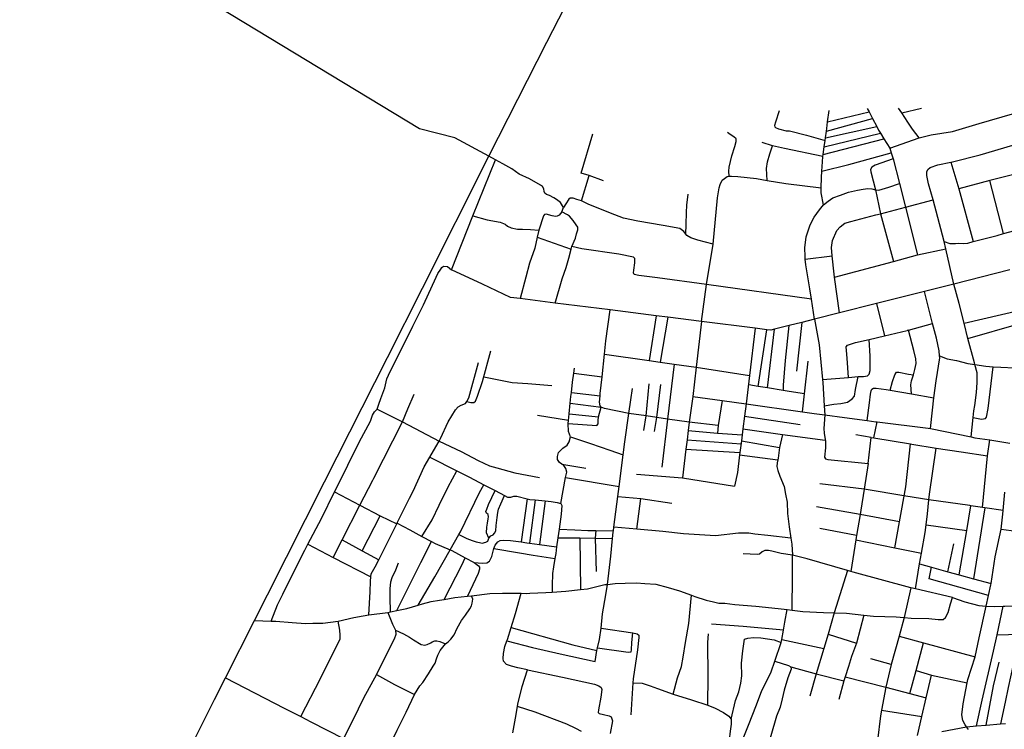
# Model space of a CAD drawing. Header units: millimetres. Extents: x 664923 to 767831, y 3118803 to 3207600.
# Tile 343 of 422: x 720803 to 722861, y 3182101 to 3183584. Entities that reach past the tile are written whole.
import ezdxf

# ---------------------------------------------------------------- set-up
doc = ezdxf.new("R2010")
doc.units = ezdxf.units.MM
doc.layers.add('roads_3', color=3, linetype='Continuous')

msp = doc.modelspace()

# ---------------------------------------------------------------- linework, layer by layer
at = {"layer": 'roads_3'}
for points in [[(720802.77, 3181120.63), (720827.48, 3181377.49), (720833.46, 3181401.22), (720848.02, 3181442.88), (720864.66, 3181478.19), (720967.22, 3181679.6), (720986.89, 3181718.24), (721098.43, 3181940.28), (721210.05, 3182162.94), (721232.99, 3182208.23), (721293.73, 3182328.23), (721320.65, 3182381.42), (721440.1, 3182618.1), (721571.67, 3182877.8), (721644.85, 3183022.79), (721783.15, 3183298.46), (721904.89, 3183536.35), (722069.34, 3183857.2)], [(722872.51, 3183060.56), (722755.43, 3183031.07), (722694.17, 3183015.64), (722593.94, 3182990.41), (722516.07, 3182970.79), (722464.42, 3182957.78), (722437.41, 3182950.98), (722411.48, 3182944.45), (722380.49, 3182936.65), (722372.64, 3182934.67), (722364.35, 3182935.72), (722340.1, 3182938.77), (722227.81, 3182952.93), (722157.44, 3182961.81), (722133.51, 3182964.82), (722037.32, 3182976.95), (721921.75, 3182991.52), (721848.71, 3183000.74), (721829.02, 3183003.22), (721770.29, 3183030.8), (721705.57, 3183061.18), (721750.27, 3183173.43), (721797.08, 3183291.01), (721783.15, 3183298.46), (721712.17, 3183336.43), (721638.55, 3183355.19), (721165.46, 3183642.41)], [(722390.58, 3183393.33), (722382.68, 3183369.2), (722380.48, 3183362.2), (722381.12, 3183359.5), (722382.7, 3183357.98), (722388.59, 3183355.2), (722404.6, 3183351.44), (722411.6, 3183351.18), (722447.35, 3183342.01), (722486.49, 3183331.29)], [(722482.64, 3183196.69), (722478.04, 3183221.76), (722478.28, 3183231.97), (722478.79, 3183254.04), (722479.7, 3183267.23), (722481.04, 3183286.65), (722481.8, 3183297.84), (722482.36, 3183301.85), (722484.58, 3183317.66), (722486.49, 3183331.29), (722487.25, 3183336.71), (722489.17, 3183350.39), (722490.03, 3183356.52), (722491.67, 3183370.15), (722494.53, 3183393.8)], [(722491.67, 3183370.15), (722578.14, 3183390.74)], [(722574.45, 3183397.79), (722578.14, 3183390.74), (722585.24, 3183377.18), (722594.15, 3183360.17), (722598.12, 3183352.57), (722601.99, 3183346.34), (722609.4, 3183334.37), (722621.38, 3183315.01), (722624.49, 3183305.64), (722628.67, 3183293.01), (722641.77, 3183241.02), (722654.42, 3183191.94), (722679.8, 3183092.45)], [(722682.82, 3183336.7), (722669.27, 3183354.49), (722659.38, 3183369.33), (722646.4, 3183388.71), (722639.84, 3183398.5)], [(722646.4, 3183388.71), (722687.95, 3183398.88)], [(722489.17, 3183350.39), (722585.24, 3183377.18)], [(722621.38, 3183315.01), (722682.82, 3183336.7), (722707.71, 3183342.64), (722752.65, 3183350.07), (722808.14, 3183366.44), (722878.11, 3183386.65), (722884.91, 3183362.17)], [(722285.76, 3183256.42), (722284.94, 3183266.78), (722285.74, 3183275.3), (722291.51, 3183299.19), (722297.75, 3183318.27), (722300.26, 3183329.34), (722300.16, 3183334.75), (722295.8, 3183338.92), (722287.55, 3183343.6), (722282.61, 3183347.75)], [(722484.58, 3183317.66), (722601.99, 3183346.34)], [(722487.25, 3183336.71), (722594.15, 3183360.17)], [(722023.04, 3183247.06), (721993.15, 3183257.98), (721976.27, 3183263.12), (722001.1, 3183344.81)], [(722481.8, 3183297.84), (722401.61, 3183314.45), (722376.44, 3183319.78), (722354.72, 3183327.29)], [(722482.36, 3183301.85), (722609.4, 3183334.37)], [(722365.4, 3183247.87), (722363.73, 3183272.73), (722365.61, 3183286.31), (722370.92, 3183303.43), (722376.44, 3183319.78)], [(722479.7, 3183267.23), (722536.27, 3183280.84), (722624.49, 3183305.64)], [(722791.43, 3182711.74), (722795.78, 3182752.05), (722797.28, 3182766.06), (722798.96, 3182777.6), (722802.87, 3182804.46), (722804.39, 3182825.26), (722804, 3182845.49), (722799.29, 3182863.05), (722798.38, 3182866.45), (722784.77, 3182917.05), (722776.87, 3182949.09), (722766.58, 3182990.81), (722755.43, 3183031.07), (722738.47, 3183105.07), (722735.1, 3183119.76), (722731.97, 3183133.44), (722711.87, 3183207.06), (722702.7, 3183240.62), (722699.06, 3183258.32), (722699.19, 3183265.98), (722701.02, 3183270.67), (722705.9, 3183274.58), (722722.29, 3183280.1), (722748.97, 3183285.61), (722752.95, 3183286.43), (722810.39, 3183301.48), (722878.99, 3183321.39)], [(722252.47, 3183114.37), (722220.05, 3183123.03), (722205.96, 3183127.8), (722197.5, 3183132.85), (722195.44, 3183135.51), (722191.13, 3183141.04), (722182.46, 3183147.45), (722147.75, 3183153.17), (722094.71, 3183162.4), (722064.64, 3183169.18), (722037.63, 3183179.3), (721991.21, 3183197.93), (721976.88, 3183205.21), (721967.7, 3183207.54), (721959.87, 3183210.3), (721953.66, 3183210.37), (721950.97, 3183208.39), (721944.15, 3183198.98), (721939.44, 3183191.35), (721933.03, 3183201.47), (721925.14, 3183207.89), (721919.23, 3183211.65), (721910.21, 3183215.92), (721903.74, 3183218.51), (721900.39, 3183221.15), (721899.35, 3183224.8), (721898.08, 3183230.19), (721895.47, 3183234.78), (721891.33, 3183237.79), (721868.53, 3183250.9), (721847.16, 3183260.54), (721831.78, 3183271.66), (721812.54, 3183282.31), (721797.08, 3183291.01)], [(722628.67, 3183293.01), (722591.28, 3183279.43), (722583.66, 3183275.18), (722581.28, 3183270.49), (722582.2, 3183265.32), (722592, 3183227.76), (722602.02, 3183178.14), (722629.21, 3183078.35)], [(722748.97, 3183285.61), (722765.72, 3183230.05), (722795.6, 3183119.87)], [(721976.88, 3183205.21), (721993.15, 3183257.98)], [(722227.81, 3182952.93), (722238.62, 3183029.92), (722252.47, 3183114.37), (722261.12, 3183211.22), (722265, 3183231.98), (722267, 3183239.37), (722271.11, 3183247.96), (722275.7, 3183251.71), (722281.84, 3183256.09), (722285.76, 3183256.42), (722290.77, 3183256.84), (722304.18, 3183256.13), (722343.15, 3183251.65), (722365.4, 3183247.87), (722404.57, 3183241.23), (722478.28, 3183231.97)], [(722880.58, 3183260.41), (722830.92, 3183247.29), (722765.72, 3183230.05)], [(722859.53, 3183136.66), (722830.92, 3183247.29)], [(722464.42, 3182957.78), (722457.79, 3182999.81), (722454.38, 3183021.41), (722445.74, 3183071.28), (722444.77, 3183082.99), (722444.3, 3183088.76), (722443.69, 3183106.52), (722446.82, 3183129.82), (722455.4, 3183154.88), (722463.62, 3183170.61), (722474.32, 3183186.14), (722482.64, 3183196.69), (722492.66, 3183204.53), (722502.42, 3183211.28), (722518.26, 3183216.78), (722535.46, 3183223.12), (722553.79, 3183227.58), (722566.12, 3183229.73), (722575.45, 3183230.73), (722583.7, 3183230.34), (722592, 3183227.76), (722598.87, 3183227.62), (722619.37, 3183233.49), (722641.77, 3183241.02)], [(722195.44, 3183135.51), (722196.08, 3183155.28), (722196.37, 3183180.42), (722197.43, 3183195.71), (722199.91, 3183218.96)], [(722516.07, 3182970.79), (722506.29, 3183045.45), (722505.48, 3183051.64), (722500.9, 3183089.84), (722499.74, 3183107.32), (722501.93, 3183122.13), (722511.15, 3183143.08), (722518.15, 3183150.88), (722527.36, 3183158.16), (722539.93, 3183161.68), (722592.17, 3183175.53), (722602.02, 3183178.14), (722654.42, 3183191.94), (722711.87, 3183207.06)], [(721935.67, 3183181.97), (721930.37, 3183174.91), (721926.13, 3183172.7), (721923.02, 3183172.64), (721915.62, 3183173.66), (721903.11, 3183177.09), (721899.83, 3183176.25), (721897.35, 3183173.7), (721888.01, 3183143.74), (721884.69, 3183128.81), (721879.6, 3183105.87), (721868.53, 3183074.54), (721860.93, 3183045.58), (721848.71, 3183000.74)], [(721921.75, 3182991.52), (721936.4, 3183042.37), (721944.89, 3183065.55), (721950.35, 3183085.38), (721955.62, 3183104.1), (721957.14, 3183109.5), (721964.33, 3183126.83), (721966.68, 3183135.76), (721969.64, 3183144.14), (721969.72, 3183149.95), (721965.73, 3183155.08), (721959.54, 3183163.87), (721952.37, 3183173.01), (721947.64, 3183175.81), (721935.67, 3183181.97), (721939.44, 3183191.35)], [(721750.27, 3183173.43), (721779.72, 3183165.66), (721807.03, 3183160.18), (721817.6, 3183156.12), (721822.73, 3183151.97), (721830.38, 3183148.44), (721843.26, 3183146.18), (721853.57, 3183145.99), (721870.68, 3183145.34), (721888.01, 3183143.74)], [(722735.1, 3183119.76), (722746.74, 3183116.2), (722758.56, 3183116.15), (722765.43, 3183116.29), (722775.61, 3183115.94), (722784.39, 3183116.65), (722795.6, 3183119.87), (722845.65, 3183132.87), (722859.53, 3183136.66), (722906.9, 3183149.62)], [(721884.69, 3183128.81), (721955.62, 3183104.1)], [(722457.79, 3182999.81), (722238.62, 3183029.92), (722135.95, 3183044.02), (722096.68, 3183049.33), (722086.92, 3183050.88), (722086.07, 3183054.92), (722086.35, 3183060.34), (722088.39, 3183075.65), (722088.88, 3183080.89), (722088.81, 3183084.37), (722085.66, 3183087.01), (722055.4, 3183093.4), (721977.64, 3183104.48), (721957.14, 3183109.5)], [(722506.29, 3183045.45), (722629.21, 3183078.35), (722679.8, 3183092.45), (722738.47, 3183105.07)], [(722444.77, 3183082.99), (722500.9, 3183089.84)], [(721328.23, 3182326.93), (721341.59, 3182360.55), (721352.99, 3182383.18), (721372.3, 3182422.94), (721398.79, 3182475.13), (721405.23, 3182487.42), (721433.53, 3182541.42), (721461.05, 3182596.64), (721465.04, 3182604.64), (721512.14, 3182700.7), (721535.77, 3182744.64), (721539.93, 3182757.02), (721544.46, 3182764.49), (721550.14, 3182769.79), (721553.52, 3182779.98), (721557.96, 3182792.09), (721566.06, 3182814.12), (721570.36, 3182833.35), (721576.96, 3182848.25), (721599.48, 3182892.43), (721624.63, 3182942.94), (721646.86, 3182987.67), (721673.52, 3183045.6), (721676.68, 3183053.05), (721682.82, 3183062.47), (721685.22, 3183066.06), (721688.48, 3183068.32), (721696.74, 3183067.66), (721705.57, 3183061.18)], [(722706.69, 3182729.09), (722711.04, 3182767.78), (722713.56, 3182793.54), (722718.67, 3182828.64), (722726.26, 3182876.92), (722725.76, 3182881.45), (722724.6, 3182891.92), (722718.87, 3182918.35), (722711.12, 3182948.88), (722694.17, 3183015.64)], [(722263.08, 3182735.55), (722202.29, 3182742.7), (722156.69, 3182748.79), (722134.24, 3182752.17), (722112.03, 3182755.51), (722076.08, 3182760.92), (722025.09, 3182771.39), (722018.44, 3182773.78), (722015.85, 3182776.82), (722014.74, 3182784.15), (722015.8, 3182797.79), (722016.15, 3182802.17), (722020.14, 3182837.05), (722024.85, 3182884.49), (722027.64, 3182912.61), (722037.32, 3182976.95)], [(722593.94, 3182990.41), (722610.26, 3182922.85)], [(722776.87, 3182949.09), (722894, 3182976.76)], [(722133.51, 3182964.82), (722118.62, 3182871.28)], [(722157.44, 3182961.81), (722141.7, 3182868.02)], [(722464.42, 3182957.78), (722473.67, 3182904.35), (722481.15, 3182831.78), (722481.77, 3182825.75), (722484.55, 3182776.61), (722485.61, 3182757.75), (722483.59, 3182729.25), (722484.05, 3182719.69), (722487.4, 3182701.97), (722487.1, 3182689.12), (722485.28, 3182669.67), (722487.28, 3182665.6), (722491.7, 3182664.59), (722576.24, 3182656.36), (722582.63, 3182710.64), (722550.64, 3182715.77)], [(722227.81, 3182952.93), (722216.85, 3182857.44), (722209.6, 3182796.43), (722270.87, 3182787.59), (722321.07, 3182780.54), (722439.4, 3182763.96), (722463.73, 3182760.54), (722485.61, 3182757.75), (722527.1, 3182752.46), (722574.39, 3182745.87), (722592.7, 3182743.32), (722595.18, 3182743.02), (722701.81, 3182730.1), (722706.69, 3182729.09), (722791.43, 3182711.74), (722799.51, 3182710.09), (722830.37, 3182705.35), (722872.34, 3182698.9)], [(722340.1, 3182938.77), (722328.25, 3182840.25), (722321.07, 3182780.54), (722317.85, 3182754.93), (722314.52, 3182728.41), (722312.98, 3182716.17), (722311.37, 3182703.4), (722308.29, 3182678.83), (722307.69, 3182674), (722303.06, 3182637.11), (722297.17, 3182609.16)], [(722346.46, 3182817.36), (722364.35, 3182935.72)], [(722366.2, 3182814.38), (722380.49, 3182936.65)], [(722398.98, 3182808.67), (722399.29, 3182812.41), (722399.43, 3182819.53), (722403.66, 3182871.56), (722411.48, 3182944.45)], [(722437.41, 3182950.98), (722426.19, 3182848.83)], [(722535.22, 3182836.18), (722532.75, 3182876.5), (722531.35, 3182892.32), (722530.66, 3182899.97), (722533.34, 3182903.57), (722549.73, 3182908.81), (722578.2, 3182915.1), (722610.26, 3182922.85), (722658.01, 3182934.39), (722660.55, 3182935), (722658.01, 3182934.39)], [(722666.62, 3182801.67), (722665.77, 3182820.25), (722667.26, 3182828.75), (722670.87, 3182841.4), (722673.67, 3182852.94), (722676.73, 3182865.3), (722675.71, 3182875.13), (722671.54, 3182892.55), (722660.55, 3182935), (722711.12, 3182948.88)], [(722784.77, 3182917.05), (722891.28, 3182947.92)], [(722481.15, 3182831.78), (722535.22, 3182836.18), (722555.21, 3182837.82), (722566.74, 3182838.31), (722574.7, 3182839.28), (722578.48, 3182842.63), (722580.25, 3182850.87), (722580.22, 3182880.69), (722578.2, 3182915.1)], [(721737.58, 3182785.41), (721746.12, 3182783.84), (721751.89, 3182783.67), (721755.41, 3182786.48), (721759.88, 3182797.23), (721770.02, 3182827.77), (721787.78, 3182891.28)], [(722024.85, 3182884.49), (722118.62, 3182871.28), (722141.7, 3182868.02), (722170.69, 3182863.94), (722216.85, 3182857.44), (722328.25, 3182840.25)], [(722725.76, 3182881.45), (722741.69, 3182875.02), (722761.01, 3182871.29), (722784.49, 3182864.91), (722799.29, 3182863.05), (722822.05, 3182859.45), (722837.94, 3182858.38), (722853.7, 3182857.32), (722882.54, 3182856.1)], [(721532.78, 3182339.72), (721535.42, 3182388.02), (721535.83, 3182410.18), (721536.81, 3182419.66), (721537.45, 3182425.8), (721545.69, 3182440.45), (721553.25, 3182454.98), (721566.11, 3182479.68), (721590.91, 3182530.1), (721591.72, 3182531.77), (721592.57, 3182533.5), (721617.81, 3182583.58), (721625.42, 3182598.67), (721648.37, 3182648.88), (721679.32, 3182703.18), (721682.42, 3182708.6), (721698.25, 3182743.09), (721713.44, 3182768.54), (721719.64, 3182774.66), (721725.35, 3182778.05), (721734.63, 3182781.51), (721737.58, 3182785.41), (721741.83, 3182793.41), (721761.58, 3182866.99)], [(721954.11, 3182711.9), (721950.21, 3182722.97), (721949.5, 3182739.98), (721949.99, 3182746.33), (721951.06, 3182759.93), (721953.52, 3182782.18), (721955.03, 3182795.96), (721956.04, 3182804.69), (721958.54, 3182826.39), (721961.13, 3182844.61), (721962.66, 3182855.28)], [(722170.69, 3182863.94), (722156.69, 3182748.79), (722145.16, 3182648.82)], [(722439.4, 3182763.96), (722443.51, 3182801.76), (722450.96, 3182870.27)], [(722795.78, 3182752.05), (722812.89, 3182748.79), (722821.4, 3182750.05), (722823.54, 3182753.1), (722827.05, 3182770.94), (722837.94, 3182858.38)], [(721772.62, 3182837.05), (721831.91, 3182825.67), (721864.95, 3182823.02), (721915.32, 3182819.33)], [(721961.13, 3182844.61), (722020.14, 3182837.05)], [(722484.55, 3182776.61), (722504.37, 3182779.97), (722518.91, 3182781.61), (722533.14, 3182784.62), (722543.19, 3182791.1), (722548.03, 3182796.66), (722549.95, 3182810.92), (722555.21, 3182837.82)], [(722622.34, 3182809.34), (722627.43, 3182827.72), (722632.1, 3182841.75), (722635.31, 3182846.74), (722640.52, 3182846.84), (722660.94, 3182843.13), (722670.87, 3182841.4)], [(721821.31, 3182285.85), (721874.77, 3182271.57), (721932.75, 3182258.45), (722005.35, 3182242.62), (722009.31, 3182265.39), (722010.57, 3182270.92), (722014.64, 3182288.73), (722018.03, 3182312.05), (722021.04, 3182341.91), (722027.71, 3182381.42), (722031.37, 3182403.69), (722038.25, 3182462.84), (722042.25, 3182499.74), (722043.63, 3182512.44), (722044.01, 3182515.46), (722045.02, 3182523.38), (722053.19, 3182587.28), (722055.83, 3182608.26), (722064.1, 3182674.18), (722067.51, 3182701.32), (722076.08, 3182760.92), (722080.12, 3182789.06), (722083.8, 3182812.65)], [(722107.69, 3182725.49), (722112.03, 3182755.51), (722118.75, 3182822.51)], [(722130, 3182723.18), (722134.24, 3182752.17), (722142.69, 3182821.6)], [(722398.98, 3182808.67), (722366.2, 3182814.38), (722346.46, 3182817.36), (722326.84, 3182820.32)], [(722574.39, 3182745.87), (722579.08, 3182782.76), (722581.21, 3182800.85), (722582.44, 3182808.26), (722584.03, 3182811.57), (722587.29, 3182813.28), (722592.78, 3182813.92), (722614, 3182810.77), (722622.34, 3182809.34), (722666.62, 3182801.67), (722713.56, 3182793.54)], [(721458.29, 3182460.1), (721476.69, 3182496.34), (721513.55, 3182568.92), (721541.16, 3182621.55), (721543.26, 3182625.54), (721602.86, 3182743.45), (721614.44, 3182770.47), (721627.33, 3182801.08)], [(721956.04, 3182804.69), (722015.8, 3182797.79)], [(722209.6, 3182796.43), (722202.29, 3182742.7)], [(722443.51, 3182801.76), (722411.49, 3182806.63), (722398.98, 3182808.67)], [(721550.14, 3182769.79), (721602.86, 3182743.45), (721679.32, 3182703.18), (721725.54, 3182681.53), (721761.09, 3182662.79), (721784.94, 3182651.22), (721800.14, 3182647.41), (721837.72, 3182636.9), (721889.04, 3182627.22)], [(721949.5, 3182739.98), (722009, 3182735.26), (722012.23, 3182739.42), (722012.11, 3182745.71), (722012.5, 3182753.92), (722018.44, 3182773.78)], [(721953.52, 3182782.18), (722018.44, 3182773.78)], [(722270.87, 3182787.59), (722263.08, 3182735.55)], [(721949.99, 3182746.33), (721885.19, 3182756.41)], [(721951.06, 3182759.93), (722012.5, 3182753.92)], [(722317.85, 3182754.93), (722434.47, 3182737.59)], [(722202.29, 3182742.7), (722200.15, 3182725.37), (722197.7, 3182705.49), (722195.3, 3182686.14), (722187.93, 3182626.4)], [(722263.08, 3182735.55), (722261.46, 3182719.68)], [(722314.52, 3182728.41), (722397.11, 3182717.02), (722486.5, 3182704.67)], [(722588.44, 3182709.69), (722595.18, 3182743.02)], [(721934.07, 3182572.3), (721943.64, 3182626.66), (721946.45, 3182638.2), (721944.1, 3182645.81), (721939.87, 3182651.75), (721935.9, 3182654.59), (721930.94, 3182658.14), (721926.69, 3182664.62), (721926.86, 3182670.91), (721928.89, 3182679.43), (721938.07, 3182688.08), (721947.02, 3182694.55), (721951.01, 3182701.46), (721954.11, 3182711.9), (721996.16, 3182697.67), (722036.56, 3182684.22), (722064.1, 3182674.18)], [(722200.15, 3182725.37), (722261.46, 3182719.68), (722312.98, 3182716.17)], [(722397.11, 3182717.02), (722391.16, 3182689.74), (722388.01, 3182667.53), (722387.2, 3182663.52), (722386, 3182657.65), (722385.59, 3182650.25), (722387.41, 3182641.82), (722391.48, 3182629.59), (722400.42, 3182608.16), (722403.48, 3182591.81), (722407.36, 3182575.74), (722407.82, 3182551.69), (722411.11, 3182523.58), (722414.71, 3182500.43), (722416.74, 3182487.32), (722418.49, 3182464.98)], [(722582.63, 3182710.64), (722588.44, 3182709.69), (722664.92, 3182697.11), (722667.56, 3182696.68), (722718.7, 3182688.54), (722770.4, 3182680.33), (722825.54, 3182672.08)], [(722197.7, 3182705.49), (722310.64, 3182697.48)], [(722311.37, 3182703.4), (722391.16, 3182689.74)], [(722632.37, 3182480.14), (722642.02, 3182534.42), (722654.98, 3182607.29), (722664.92, 3182697.11)], [(722675.37, 3182394.17), (722683.89, 3182446.32), (722687.59, 3182468.99), (722695.82, 3182512.35), (722697.54, 3182528.07), (722700.04, 3182551), (722703.4, 3182580.08), (722704.76, 3182591.83), (722718.7, 3182688.54)], [(722814.98, 3182564.27), (722825.54, 3182672.08), (722830.37, 3182705.35)], [(721660.26, 3182669.69), (721716.51, 3182640.67), (721742.79, 3182627.71), (721772.96, 3182611.83), (721796.5, 3182599.43), (721816.22, 3182589.05), (721822.48, 3182585.75), (721829.62, 3182585.61), (721835.91, 3182588.19), (721841.95, 3182588.03), (721863.59, 3182582.61), (721869.3, 3182581.17), (721880.37, 3182580.02), (721901.16, 3182577.85), (721913.64, 3182576.55), (721926.59, 3182574.89), (721934.07, 3182572.3), (721936.06, 3182568.77), (721934.76, 3182550.43), (721930.28, 3182518.85), (721927.76, 3182501.13), (721925.03, 3182481.9), (721923.13, 3182468.44), (721921.33, 3182457.75), (721918.44, 3182440.45), (721916.23, 3182426.46), (721915.61, 3182401.3), (721916.12, 3182387.45)], [(722195.3, 3182686.14), (722308.29, 3182678.83)], [(722307.69, 3182674), (722387.2, 3182663.52)], [(721935.9, 3182654.59), (721986.42, 3182646.62)], [(722576.24, 3182656.36), (722567.93, 3182602.82), (722561.07, 3182558.73), (722559.57, 3182549.79), (722552.13, 3182505.41), (722551.45, 3182501.39), (722550.71, 3182496.64), (722540.39, 3182430.47)], [(721643.57, 3182503.88), (721665.03, 3182538.63), (721679.42, 3182569.08), (721698.71, 3182607.15), (721716.51, 3182640.67)], [(721943.64, 3182626.66), (722055.83, 3182608.26)], [(722092.12, 3182633.86), (722187.93, 3182626.4), (722297.17, 3182609.16)], [(721636.01, 3182360.05), (721670.6, 3182419.63), (721702.46, 3182475.71), (721720.86, 3182507.77), (721724.02, 3182513.27), (721763.66, 3182595.43), (721772.96, 3182611.83)], [(722858.21, 3182557.73), (722819.89, 3182563.53), (722814.98, 3182564.27), (722791.23, 3182567.87), (722788.5, 3182568.28), (722703.4, 3182580.08), (722655.35, 3182587.87), (722567.93, 3182602.82), (722475.09, 3182613.42)], [(721461.05, 3182596.64), (721513.55, 3182568.92), (721556.31, 3182547.04), (721590.91, 3182530.1)], [(721720.86, 3182507.77), (721737.49, 3182499.6), (721748.85, 3182495.17), (721756.88, 3182492.62), (721763.9, 3182491.01), (721769.57, 3182489.58), (721776.91, 3182491.85), (721781.33, 3182494.06), (721783.36, 3182500.09), (721787.54, 3182505.39), (721792.55, 3182507.23), (721795.21, 3182510.57), (721798.03, 3182515.65), (721798.99, 3182526.3), (721800.81, 3182543.35), (721801.96, 3182553.82), (721803.58, 3182560.81), (721808.62, 3182571.73), (721816.22, 3182589.05)], [(721783.36, 3182500.09), (721778.68, 3182511.41), (721779.03, 3182523.02), (721780.62, 3182531.56), (721781.82, 3182540.28), (721782.7, 3182544.75), (721782.03, 3182549.37), (721778.47, 3182552.41), (721777.24, 3182555.85), (721778.9, 3182560.72), (721782.61, 3182570.27), (721796.5, 3182599.43)], [(722053.19, 3182587.28), (722101, 3182582.75), (722166.05, 3182573.59)], [(722786.39, 3182100.24), (722781.85, 3182106.18), (722778.78, 3182110.2), (722774.21, 3182119.14), (722772.05, 3182131.13), (722775.19, 3182153.9), (722783.55, 3182197.7), (722784.93, 3182204.94), (722799.7, 3182252.27), (722808.28, 3182291.82), (722823.25, 3182358.14), (722828.03, 3182380.44), (722832.82, 3182402.76), (722833.3, 3182405.74), (722842.15, 3182461.2), (722854.51, 3182519.13), (722857.5, 3182550.09), (722858.21, 3182557.73), (722861.86, 3182596.59)], [(721863.59, 3182582.61), (721850.88, 3182492.24)], [(721880.37, 3182580.02), (721868.73, 3182489.73)], [(721901.16, 3182577.85), (721889.05, 3182486.92)], [(722092.83, 3182518.95), (722101, 3182582.75)], [(722642.02, 3182534.42), (722559.57, 3182549.79), (722468.3, 3182565.97)], [(722766.48, 3182423.3), (722782.33, 3182515.87), (722791.23, 3182567.87)], [(721518.68, 3182473.65), (721556.31, 3182547.04)], [(722819.89, 3182563.53), (722796.38, 3182415.01)], [(721591.72, 3182531.77), (721618, 3182517.59), (721643.57, 3182503.88), (721663.9, 3182492.99), (721671.22, 3182489.06), (721702.46, 3182475.71), (721706.3, 3182474.06), (721734.25, 3182459.04), (721752.84, 3182449.04), (721761.52, 3182442.63), (721764.11, 3182439.39), (721764.18, 3182435.33), (721761.45, 3182426.19), (721738.83, 3182378.8)], [(722414.71, 3182500.43), (722366.36, 3182505.77), (722339.37, 3182508.81), (722326.69, 3182510.49), (722305.52, 3182510.9), (722257.24, 3182505.32), (722190.37, 3182509.25), (722147.4, 3182513.89), (722092.83, 3182518.95), (722045.02, 3182523.38)], [(722697.54, 3182528.07), (722782.33, 3182515.87)], [(721930.28, 3182518.85), (721963.04, 3182517.64), (721990.55, 3182516.53), (722007.05, 3182516.3), (722044.01, 3182515.46)], [(722007.05, 3182516.3), (722005.73, 3182500.19)], [(722552.13, 3182505.41), (722475.49, 3182520.44)], [(722854.51, 3182519.13), (722885.64, 3182515.12), (722892.62, 3182514.22), (722920.37, 3182510.64), (722929.68, 3182509.43), (722961.25, 3182505.36), (722972.93, 3182504.49), (722987.01, 3182503.47), (722999.46, 3182502.55), (723019.61, 3182501.07), (723024.42, 3182500.71), (723036.38, 3182499.83), (723046.18, 3182499.06), (723073.35, 3182496.9), (723097.91, 3182494.94), (723114.64, 3182493.61), (723155.5, 3182491.68), (723175.29, 3182492.33), (723183.86, 3182492.61), (723209.48, 3182494.65), (723235.46, 3182497.86), (723255.63, 3182501.9)], [(721405.23, 3182487.42), (721458.29, 3182460.1), (721536.81, 3182419.66)], [(721476.69, 3182496.34), (721518.68, 3182473.65), (721553.25, 3182454.98)], [(721591.16, 3182348.68), (721641.27, 3182449.23), (721663.9, 3182492.99)], [(721752.84, 3182449.04), (721769.77, 3182448.01), (721779.1, 3182448.38), (721784.67, 3182451.77), (721789.92, 3182461.73), (721794.07, 3182478.64), (721796.66, 3182485.84), (721802.36, 3182492.52), (721807.36, 3182495.14), (721813.95, 3182496.23), (721828.93, 3182495.35), (721850.88, 3182492.24), (721862.66, 3182490.58), (721868.73, 3182489.73), (721889.05, 3182486.92), (721925.03, 3182481.9)], [(721927.76, 3182501.13), (721973.84, 3182500.58), (722005.73, 3182500.19), (722042.25, 3182499.74)], [(721973.84, 3182500.58), (721975.11, 3182392.66)], [(722005.73, 3182500.19), (722007.87, 3182430.17)], [(722550.71, 3182496.64), (722632.37, 3182480.14), (722687.59, 3182468.99)], [(722743.18, 3182429.76), (722755.66, 3182488.34)], [(721293.73, 3182328.23), (721328.23, 3182326.93), (721338.3, 3182326.55), (721372.56, 3182323.92), (721400.4, 3182321.93), (721415.35, 3182322.22), (721436.15, 3182322.42), (721468.58, 3182326.91), (721501.43, 3182334.3), (721520.66, 3182338.17), (721532.78, 3182339.72), (721572.15, 3182344.75), (721577.67, 3182345.89), (721591.16, 3182348.68), (721612.18, 3182353.04), (721636.01, 3182360.05), (721644.98, 3182362.69), (721662.76, 3182367.95), (721680.58, 3182370.49), (721690.37, 3182372.18), (721712.36, 3182376.01), (721738.83, 3182378.8), (721747.45, 3182379.7), (721785.31, 3182384.52), (721811.69, 3182385.29), (721833.12, 3182385.43), (721850.9, 3182384.95), (721862.83, 3182384.62), (721869.15, 3182384.92), (721902.65, 3182386.48), (721916.12, 3182387.45), (721944.1, 3182389.45), (721975.11, 3182392.66), (721989.64, 3182394.16), (722026.04, 3182403.06), (722031.37, 3182403.69), (722047.7, 3182405.66), (722068.58, 3182406.06), (722091.94, 3182406.78), (722109.83, 3182405.48), (722132.4, 3182403.72), (722158.37, 3182397.11), (722181.87, 3182390.17), (722206.84, 3182380.87), (722213.99, 3182378.21), (722237.5, 3182370.46), (722253.23, 3182367.2), (722264.28, 3182364.67), (722276.93, 3182364.09), (722297.32, 3182361.75), (722341.37, 3182358.22), (722388.47, 3182353.37), (722406.96, 3182351.17), (722417.48, 3182349.9), (722439.71, 3182347.25), (722482.64, 3182345.05), (722505.46, 3182344.4), (722531.33, 3182343.26), (722567.26, 3182339.4), (722587.52, 3182337.22), (722635.11, 3182335.66), (722651.91, 3182334.22), (722666.22, 3182332.99), (722703.35, 3182332.06), (722722.62, 3182330.51), (722733.08, 3182329.89), (722738.23, 3182334.09), (722743.51, 3182344.86), (722748.39, 3182363), (722752.54, 3182375.93), (722675.37, 3182394.17), (722665.83, 3182396.43), (722545.08, 3182429.12), (722540.39, 3182430.47), (722533.34, 3182432.5), (722448.89, 3182456.81), (722418.49, 3182464.98)], [(721794.07, 3182478.64), (721847.31, 3182469.21), (721876.32, 3182464.72), (721921.33, 3182457.75)], [(722418.49, 3182464.98), (722394.29, 3182468.3), (722374.96, 3182473.13), (722368.07, 3182474.08), (722360.64, 3182474.48), (722354.91, 3182471.92), (722349.52, 3182466.62), (722344.04, 3182465.97), (722315.15, 3182467.33)], [(722417.48, 3182349.9), (722417.89, 3182421.13), (722418.49, 3182464.98)], [(721577.67, 3182345.89), (721577.17, 3182375.88), (721577.21, 3182394.05), (721578.67, 3182408.97), (721581.62, 3182417.73), (721588.89, 3182434.11), (721594.64, 3182448.34)], [(721690.37, 3182372.18), (721727.1, 3182443.71), (721734.25, 3182459.04)], [(722683.89, 3182446.32), (722708.77, 3182439.31)], [(722533.34, 3182432.5), (722505.46, 3182344.4)], [(722828.03, 3182380.44), (722703.73, 3182415.15), (722708.77, 3182439.31), (722743.18, 3182429.76), (722766.48, 3182423.3), (722796.38, 3182415.01), (722833.3, 3182405.74)], [(721627.76, 3182173.6), (721639.47, 3182191.81), (721645.75, 3182198.31), (721657.07, 3182216.9), (721667.07, 3182232.37), (721671.41, 3182239.22), (721674.35, 3182248.16), (721676.73, 3182255.56), (721681.99, 3182265.14), (721687.29, 3182272.39), (721692.8, 3182279.26), (721698.36, 3182283.44), (721704.08, 3182289.15), (721710.71, 3182298.36), (721717.44, 3182312.22), (721726.28, 3182328.05), (721734.43, 3182339.04), (721743.7, 3182352.56), (721747.28, 3182358.62), (721748.52, 3182364.64), (721749.73, 3182372.4), (721747.45, 3182379.7)], [(721864, 3182224.91), (721843.96, 3182229.41), (721830.97, 3182232.99), (721820.46, 3182236.35), (721814.29, 3182242.8), (721813.35, 3182248.79), (721813.98, 3182259.2), (721817, 3182274.02), (721821.31, 3182285.85), (721822.22, 3182288.34), (721830.1, 3182313.44), (721839.32, 3182342.82), (721850.9, 3182384.95)], [(722168.81, 3182173.86), (722177.5, 3182208.21), (722185.84, 3182231.89), (722189.87, 3182251.39), (722194.78, 3182282.1), (722201.17, 3182321.89), (722206.84, 3182380.87)], [(722665.83, 3182396.43), (722651.91, 3182334.22)], [(722752.54, 3182375.93), (722778.55, 3182366.86), (722807.84, 3182359.49), (722823.25, 3182358.14), (722840.03, 3182357.64), (722858.72, 3182358), (722862.29, 3182358.07), (722892.79, 3182358.65), (722937.62, 3182360.26), (722942.24, 3182360.42), (722964.01, 3182361.07), (722985.79, 3182361.72), (722993.61, 3182361.96), (723010.06, 3182362.64), (723029.87, 3182363.48), (723039.19, 3182363.61), (723066.97, 3182364.03), (723097.75, 3182364.5), (723134.79, 3182365.21), (723172.22, 3182365.93), (723187.29, 3182365.85), (723263.49, 3182365.5), (723286.85, 3182365.67)], [(722802.49, 3182107.95), (722814.37, 3182161.9), (722838.25, 3182263.81), (722845.75, 3182298.31), (722858.72, 3182358)], [(721572.15, 3182344.75), (721581.95, 3182320.59), (721588.24, 3182307.86), (721588.7, 3182298.84), (721585.31, 3182288.93), (721550.88, 3182220.45), (721548.27, 3182215.58), (721521.68, 3182165.76), (721499.47, 3182119.93), (721479.46, 3182081.8)], [(722301.99, 3182053.18), (722312.01, 3182074.59), (722318.06, 3182088.38), (722327.49, 3182112.91), (722341.66, 3182148.45), (722353.71, 3182179.59), (722373.26, 3182220.98), (722380.98, 3182243.19), (722394.63, 3182282.38), (722395.65, 3182288.17), (722399.18, 3182308.1), (722402.07, 3182324.36), (722406.96, 3182351.17)], [(722505.46, 3182344.4), (722492.39, 3182299.27), (722483.81, 3182269.6)], [(722567.26, 3182339.4), (722552.04, 3182280.75)], [(721390.5, 3182127.27), (721431.29, 3182206.69), (721472.59, 3182289.52), (721472.99, 3182297.74), (721471.97, 3182307.84), (721468.58, 3182326.91)], [(722399.18, 3182308.1), (722315.1, 3182315.32), (722248.75, 3182320.61)], [(722651.91, 3182334.22), (722640.95, 3182295.33), (722624.37, 3182236.47), (722613.45, 3182188.95), (722604.39, 3182140.66), (722602.23, 3182129.12), (722595.95, 3182077.71)], [(721588.24, 3182307.86), (721605.13, 3182300.22), (721617.89, 3182293.5), (721626.16, 3182287.86), (721642.09, 3182278.3), (721649.89, 3182276.9), (721654.73, 3182277.96), (721662.05, 3182281.39), (721665.12, 3182283.77), (721670.72, 3182285.62), (721674.41, 3182285.69), (721680.66, 3182284.25), (721692.8, 3182279.26)], [(721830.1, 3182313.44), (721959.05, 3182277.28), (722009.31, 3182265.39)], [(722010.57, 3182270.92), (722074.49, 3182261.75), (722081.07, 3182262.98), (722081.82, 3182266.55), (722082.62, 3182282.42), (722084.16, 3182302.7)], [(722018.03, 3182312.05), (722084.16, 3182302.7), (722093.27, 3182300.41), (722096.63, 3182297.19), (722097, 3182292.28), (722093.91, 3182267.05), (722085.17, 3182206.18), (722084.61, 3182197.97), (722080.01, 3182130.87)], [(722241.26, 3182151.18), (722242.03, 3182211.9), (722241.51, 3182282.18), (722242.54, 3182299.98)], [(722492.39, 3182299.27), (722552.04, 3182280.75)], [(722845.75, 3182298.31), (722893.1, 3182299.56), (722921.12, 3182300.31), (722948.32, 3182301.03), (723007.95, 3182302.62)], [(722893.1, 3182299.56), (722869.29, 3182188.44), (722862.71, 3182157.71), (722852.98, 3182112.28)], [(722289.66, 3182121.75), (722299.37, 3182160.77), (722305.89, 3182178.94), (722310.48, 3182197.36), (722312.38, 3182212.7), (722311.34, 3182238.94), (722314.14, 3182264.97), (722317.81, 3182288.84), (722324.91, 3182291.16), (722336.97, 3182292.76), (722352.1, 3182291.95), (722379.96, 3182287.56), (722394.63, 3182282.38)], [(722395.65, 3182288.17), (722483.81, 3182269.6)], [(722552.04, 3182280.75), (722541.31, 3182252.93), (722535.11, 3182231.76), (722528, 3182210.14), (722525.24, 3182201.75), (722515.26, 3182162.72)], [(722640.95, 3182295.33), (722691.96, 3182281.25), (722799.7, 3182252.27)], [(722663.2, 3182175.57), (722676.35, 3182223.93), (722691.96, 3182281.25)], [(722483.81, 3182269.6), (722467.5, 3182216.78), (722525.24, 3182201.75)], [(722380.98, 3182243.19), (722409.71, 3182234.27), (722414.71, 3182231.36), (722415.09, 3182226.18), (722408.28, 3182208.54), (722400.8, 3182182.68), (722396.75, 3182164.56), (722392.42, 3182146.98), (722384.53, 3182128.23), (722372.94, 3182087.25), (722363.87, 3182057.79)], [(722624.37, 3182236.47), (722582.09, 3182247.69)], [(722823.05, 3182109.72), (722838.55, 3182191.34), (722849.96, 3182241.33)], [(721548.27, 3182215.58), (721586.16, 3182194.27), (721627.76, 3182173.6)], [(721833.25, 3182093.6), (721839.26, 3182124.07), (721843.38, 3182148.54), (721844.2, 3182153.42), (721853.12, 3182190.52), (721864, 3182224.91), (721937.16, 3182209.38), (722003.97, 3182194.79), (722013.38, 3182191.42), (722018.12, 3182187.96), (722019.3, 3182183.6), (722017.41, 3182167.71), (722012.41, 3182141.36), (722011.69, 3182136.14), (722013.94, 3182133.46), (722022.77, 3182131.43), (722035.19, 3182129.21), (722039.08, 3182126.82), (722041.99, 3182118.4), (722037.28, 3182091.78)], [(722414.71, 3182231.36), (722467.5, 3182216.78), (722454.65, 3182169.77)], [(722676.35, 3182223.93), (722708.91, 3182214.02), (722783.55, 3182197.7)], [(722679.25, 3182088.06), (722688.48, 3182127.23), (722697.67, 3182166.3), (722708.91, 3182214.02)], [(721232.99, 3182208.23), (721355.44, 3182145.21), (721390.5, 3182127.27), (721411.57, 3182116.49), (721479.46, 3182081.8), (721491.07, 3182075.85), (721560.71, 3182041.87)], [(722084.61, 3182197.97), (722103.77, 3182196.95), (722120.64, 3182191.54), (722135.87, 3182186.09), (722168.81, 3182173.86), (722206.96, 3182162.56), (722241.26, 3182151.18), (722256.51, 3182144.91), (722273.73, 3182135.66), (722285.14, 3182128.23), (722289.66, 3182121.75), (722290.14, 3182111.37), (722288.21, 3182097.11), (722286.08, 3182078.74), (722280.36, 3182061.4), (722278.7, 3182049.45)], [(722528, 3182210.14), (722613.45, 3182188.95), (722663.2, 3182175.57), (722697.67, 3182166.3)], [(721560.71, 3182041.87), (721579.7, 3182074.45), (721591.67, 3182098.66), (721610.57, 3182136.92), (721627.76, 3182173.6)], [(721977.27, 3182095.84), (721965.05, 3182102.71), (721946.18, 3182111.65), (721880.28, 3182136.37), (721843.38, 3182148.54)], [(722604.39, 3182140.66), (722688.48, 3182127.23)], [(722730.56, 3182096.12), (722781.85, 3182106.18), (722802.49, 3182107.95), (722823.05, 3182109.72), (722852.98, 3182112.28), (722863.62, 3182113.19)]]:
    msp.add_lwpolyline(points, dxfattribs=at)

doc.saveas('drawing.dxf')
